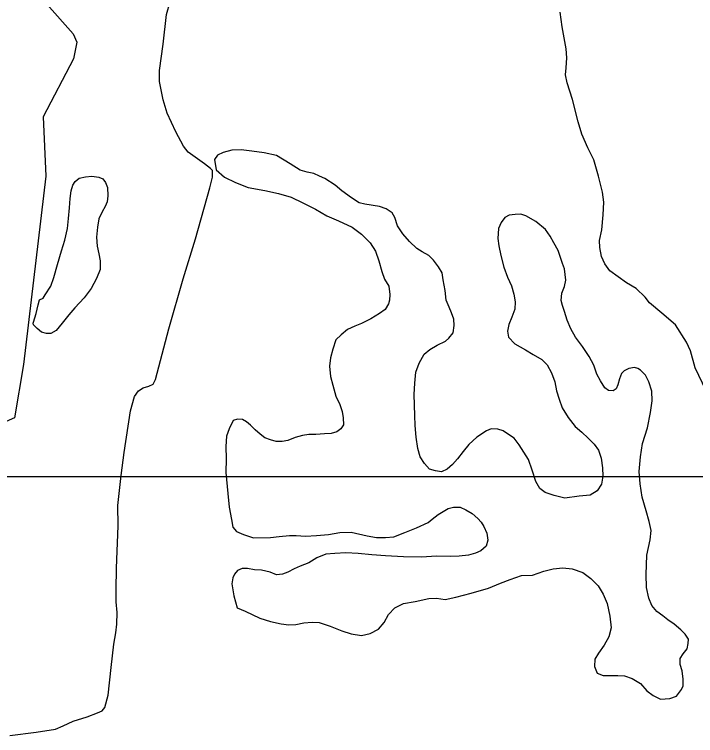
# Model space of a CAD drawing. Extents: x 2082433 to 2279600, y 546599 to 755198.
# Drawn here: x 2206062 to 2210859, y 599701 to 604777 of the extents above; entities that cross this region are included whole.
import ezdxf

# ---------------------------------------------------------------- set-up
doc = ezdxf.new("R2010")
doc.units = 0
for name, color, linetype in [('Exist Hydrographic Pond Under 1500 Sq Ft', 7, 'Continuous'), ('Exist Road Non-System Type 51', 7, 'Continuous'), ('Map Preparation Inset Cut Line', 7, 'Continuous')]:
    doc.layers.add(name, color=color, linetype=linetype)

msp = doc.modelspace()

# ---------------------------------------------------------------- linework, layer by layer
at = {"layer": 'Exist Hydrographic Pond Under 1500 Sq Ft'}
for points in [[(2206256.8, 604970.8), (2206290.8, 604848.7), (2206475.8, 604641.6), (2206500.8, 604582.1), (2206476.8, 604464.5), (2206263.8, 604055.5), (2206282.9, 603638.6), (2206125.8, 602313.3), (2206061.4, 601936.7), (2205633.3, 601749.6), (2205472.7, 601535.8), (2205071.3, 601295.2), (2204669.9, 601081.3), (2204429.1, 600867.5), (2204375.6, 600626.9), (2204268.5, 600600.2), (2204000.9, 600733.8), (2203653.1, 601098.1)], [(2209386.8, 601846.4), (2209317.5, 601801.7), (2209261.5, 601749.7), (2209222.1, 601701.3), (2209182.3, 601649), (2209146.7, 601608.9), (2209108.9, 601576.5), (2209068.9, 601558.2), (2209027.1, 601564.1), (2208985.1, 601575.7), (2208948.8, 601617.3), (2208920.3, 601663.4), (2208902.2, 601722.9), (2208891.8, 601800.7), (2208885, 601882.8), (2208882.6, 601954.9), (2208877.6, 602100.9), (2208881.1, 602180.7), (2208888.1, 602258.7), (2208911.9, 602322.8), (2208947.4, 602385.2), (2208987.1, 602419.3), (2209039, 602449.6), (2209096.8, 602478.2), (2209120.6, 602498.1), (2209152.4, 602536.3), (2209157.7, 602586.6), (2209155.7, 602632.3), (2209139.1, 602676.2), (2209123.3, 602716.3), (2209102.6, 602766.1), (2209094.4, 602833.9), (2209082.1, 602907.9), (2209073.3, 602957.4), (2209048.9, 602999.7), (2209012.6, 603047.3), (2208980.4, 603081), (2208932.4, 603106.5), (2208896.5, 603128.5), (2208844, 603177.8), (2208797.7, 603231.9), (2208759.3, 603289.5), (2208740.9, 603347.1), (2208722.6, 603381), (2208680.6, 603408.9), (2208632.6, 603424.2), (2208530.5, 603441.7), (2208490.5, 603451.4), (2208436.2, 603485.1), (2208367.7, 603536.4), (2208321.7, 603576.2), (2208247.1, 603621.6), (2208211, 603639.6), (2208169.4, 603657.2), (2208122.8, 603666.7), (2208075.1, 603680.4), (2208004.3, 603725.9), (2207906.5, 603783.3), (2207820, 603802.8), (2207733.9, 603814.2), (2207658.2, 603823.6), (2207592.2, 603821), (2207532.1, 603804.5), (2207492.1, 603786.6), (2207470.6, 603756.2), (2207483.3, 603682.5), (2207541.5, 603630.7), (2207619.8, 603593.4), (2207707.6, 603559.8), (2207825.7, 603538.8), (2207922.1, 603517.3), (2208010.3, 603490.2), (2208092.5, 603450.6), (2208182.5, 603407.4), (2208261, 603359.9), (2208345.1, 603324.5), (2208439.6, 603279), (2208505.7, 603229.7), (2208568, 603170), (2208604.5, 603110.6), (2208627.3, 603042.6), (2208649.4, 602966.7), (2208668.1, 602914.8), (2208698, 602865.3), (2208706.6, 602805.1), (2208702.9, 602765.2)], [(2206237.8, 602768.3), (2206263.6, 602780.2), (2206277.4, 602804.5), (2206317.2, 602864.6), (2206338.7, 602925), (2206364.3, 603016.9), (2206393.4, 603113), (2206416.8, 603187.4), (2206436.5, 603269.2), (2206441.6, 603341.4), (2206449.2, 603415.2), (2206454.7, 603481.3), (2206460.5, 603535.6), (2206474.2, 603575.3), (2206490.2, 603601.7), (2206518.1, 603623.9), (2206561.8, 603633.9), (2206605.9, 603638.2), (2206656.1, 603630.6), (2206683.8, 603620.7), (2206704.1, 603592.9), (2206718, 603559.2), (2206720.3, 603501.2), (2206715, 603459.1), (2206701.2, 603425.1), (2206679.7, 603386.9), (2206655.9, 603339), (2206646.3, 603278.8), (2206638.9, 603209), (2206644.8, 603144.8), (2206655.5, 603090.9), (2206665.7, 603043.1), (2206666.4, 602981), (2206640.7, 602918.7), (2206601.6, 602846.8), (2206553.8, 602782.2), (2206488.2, 602711.8), (2206444.5, 602663.7), (2206399.2, 602603.2), (2206355.5, 602553), (2206317.8, 602530.7), (2206287.4, 602530.4), (2206253.4, 602540.4), (2206221.2, 602566), (2206197, 602591.9), (2206193.1, 602603.9)], [(2210469.3, 601472.1), (2210460.8, 601559.8), (2210471.7, 601664), (2210484.8, 601758.1), (2210520.3, 601866.3), (2210541.6, 601974.2), (2210553.3, 602056.4), (2210550.5, 602126.2), (2210529.9, 602192.1), (2210505.7, 602237.9), (2210471.7, 602273.5), (2210451.6, 602285.4), (2210429.7, 602291.2), (2210387.8, 602284.9), (2210355.7, 602268.7), (2210336.2, 602250.6), (2210322.2, 602212.5), (2210310.5, 602170.5), (2210298.6, 602140.6), (2210278.3, 602128.3), (2210244.7, 602130.2), (2210218.7, 602149.9), (2210190, 602197.6), (2210164.1, 602245.7), (2210141.4, 602309.2), (2210109.4, 602369.2), (2210062.6, 602438.7), (2210012, 602504.3), (2209979.8, 602563.9), (2209955.4, 602623.9), (2209934.7, 602685.9), (2209922.6, 602727.9), (2209912.3, 602763.5), (2209916, 602815.7), (2209935.5, 602861.8), (2209945.3, 602907.7), (2209934.9, 602985.5), (2209922.6, 603023.5), (2209890.2, 603115.2), (2209859.6, 603168.9), (2209833.6, 603216.6), (2209801.2, 603262.5), (2209734.8, 603319.9), (2209664.4, 603359.8), (2209628.5, 603371.2), (2209588.1, 603369.2), (2209546.3, 603364.6), (2209514.7, 603346.6), (2209489.1, 603312.4), (2209471.1, 603270.1), (2209465.7, 603200.3), (2209474.1, 603148.4), (2209488.3, 603080.5), (2209508.6, 602998.8), (2209533.6, 602928.9), (2209561.9, 602867.1), (2209578.3, 602809), (2209588.3, 602755.2), (2209586.9, 602703.5), (2209565.4, 602647.2), (2209543.9, 602595.2), (2209534.2, 602546.8), (2209542.4, 602505), (2209586.7, 602459.4), (2209661.1, 602415.7), (2209714.9, 602384.5), (2209775.4, 602348.6), (2209813.7, 602311.2), (2209844, 602253.5), (2209868.4, 602191.4), (2209878.7, 602127.8), (2209897.2, 602069.9), (2209919.5, 602008.1), (2209962.4, 601940.4), (2210010.3, 601876.8), (2210056.9, 601836.9), (2210103.2, 601793.4), (2210145.5, 601751.7), (2210175.6, 601709.9), (2210193.9, 601654), (2210202.1, 601586.3), (2210204.7, 601528.2), (2210195.1, 601470.1), (2210165.8, 601423.9), (2210116.2, 601393.6), (2210039.7, 601386.9), (2209938.2, 601372.2), (2209861.7, 601389.9), (2209799.8, 601411.4), (2209761.4, 601441.1), (2209733.3, 601488.7), (2209708.7, 601568.7), (2209682.7, 601644.4), (2209615.6, 601747.8), (2209581.4, 601793.9), (2209541.2, 601821.5), (2209504.7, 601847.2), (2209466.8, 601857), (2209419, 601860.6), (2209386.8, 601846.4)], [(2206193.1, 602603.9), (2206195.3, 602610), (2206214.6, 602672), (2206230.2, 602732.1), (2206237.8, 602768.3)], [(2208702.9, 602765.2), (2208695.1, 602741.2), (2208673.6, 602701.1), (2208633.6, 602672.6), (2208571.9, 602634.5), (2208506.3, 602601.8), (2208458.1, 602583.5), (2208406.4, 602559.3), (2208362.5, 602522.9), (2208325, 602486.9), (2208303.9, 602420.7), (2208287.9, 602360.6), (2208280.5, 602300.5), (2208288.9, 602228.7), (2208303.3, 602166.5), (2208325.8, 602090.9), (2208354.1, 602031.1), (2208370.5, 601981.1), (2208376.9, 601937.2), (2208379.2, 601887.4), (2208361.3, 601859.3), (2208331.6, 601839), (2208291.6, 601826.8), (2208245.9, 601824.4), (2208185.6, 601820.1), (2208135.3, 601819.6), (2208089.6, 601813.5), (2208039.8, 601799.2), (2207988.3, 601778.5), (2207948.1, 601770.3), (2207904, 601770.1), (2207864.3, 601783.9), (2207826.1, 601797.7), (2207791.7, 601823.2), (2207757.4, 601853.1), (2207723.2, 601886.7), (2207695.3, 601908.7), (2207669.1, 601926.4), (2207633.2, 601928.2), (2207603.4, 601918.1), (2207573.3, 601859.8), (2207556.1, 601807.7), (2207550.5, 601735.5), (2207552.8, 601649.6), (2207551.8, 601553.7), (2207564.9, 601406.1), (2207573.5, 601309.9), (2207589.9, 601222.2), (2207600.6, 601168.3), (2207624.6, 601138.3), (2207674.8, 601116.9), (2207744.9, 601093.4), (2207864.9, 601094.3), (2207926.6, 601102.4), (2207998.8, 601109), (2208046.4, 601109.5), (2208110.5, 601103.9), (2208190.3, 601108.5), (2208272.5, 601117.2), (2208354.5, 601129.5), (2208432.3, 601132), (2208546.3, 601107.1), (2208612.3, 601095.5), (2208674.4, 601095.8), (2208734.3, 601100.2), (2208810.4, 601130.4), (2208894, 601163.2), (2208975.7, 601201.6), (2209003.5, 601223.8), (2209047, 601258.1), (2209081, 601278.6), (2209116.7, 601298.7), (2209152.8, 601309.1), (2209201, 601309.1), (2209240.6, 601289.8), (2209285.3, 601264), (2209325.3, 601228.3), (2209349.3, 601202.4), (2209367.7, 601172.4), (2209387.8, 601124.8), (2209396.4, 601076.9), (2209384.7, 601034.8), (2209346.6, 601002.4), (2209308.7, 600984.2), (2209259, 600971.9), (2209193, 600963.2), (2209131.1, 600960.8), (2209037.2, 600964.4), (2208927.3, 600957.5), (2208801.2, 600958.6), (2208675.5, 600965.9), (2208579.3, 600973.1), (2208483.3, 600982.3), (2208395.6, 600987.9), (2208317.4, 600983.5), (2208253.7, 600978.8), (2208191.5, 600952.5), (2208134.1, 600916.2), (2208074.2, 600893.6), (2208032.4, 600875.2)], [(2208032.4, 600875.2), (2207986.3, 600850.9), (2207950.4, 600836.9), (2207908.6, 600832.6), (2207862.4, 600852.2), (2207802.1, 600865.8), (2207752.3, 600867.6), (2207704.3, 600877.3), (2207666.4, 600876.9), (2207632.6, 600862.6), (2207610.6, 600838.3), (2207601, 600810.6), (2207593, 600768.4), (2207605.9, 600684.5), (2207630.1, 600600.5), (2207686.5, 600577), (2207791.1, 600528), (2207864.9, 600504.3), (2207939.3, 600486.9), (2207994.9, 600481.4), (2208042.9, 600483.5), (2208099.1, 600494.1), (2208158.7, 600500.5), (2208208.8, 600497), (2208284.8, 600471.3), (2208367.3, 600437.8), (2208433.3, 600416.4), (2208507.1, 600404.9), (2208567.4, 600419.3), (2208624.6, 600449.6), (2208664.6, 600497.9), (2208696, 600554), (2208739.8, 600600.5), (2208801.6, 600630.9), (2208883.4, 600645.3), (2208979.5, 600666.1), (2209035.1, 600668.2), (2209095.6, 600658.7), (2209171.1, 600675.3), (2209279.1, 600704), (2209400.5, 600738.8), (2209484.4, 600773.6), (2209553.9, 600800), (2209631.8, 600828.4), (2209709.9, 600830.8), (2209789.7, 600857.7), (2209855.7, 600874.1), (2209923.4, 600882.5), (2209989.2, 600875), (2210065.7, 600849.3), (2210121.9, 600805.9), (2210171.9, 600754.2), (2210208.6, 600696.7), (2210235.1, 600630.7), (2210255.4, 600540.8), (2210264.4, 600459.2), (2210248.6, 600395.1), (2210215, 600336.8), (2210175.4, 600280.4), (2210149.8, 600238.4), (2210146.1, 600188.3), (2210166.2, 600140.6), (2210208.8, 600122.9), (2210274.7, 600123.1), (2210310.3, 600123.3), (2210358.1, 600121.8), (2210412.7, 600102.2), (2210471.1, 600066.7), (2210515, 600017), (2210559.5, 599983.1), (2210611.4, 599957.5), (2210677.6, 599962), (2210723.3, 599978.3), (2210760.6, 600024.5), (2210770.9, 600050.6), (2210770.5, 600098.5), (2210763.9, 600156.6), (2210749.6, 600202.6), (2210749.4, 600244.5), (2210771.1, 600276.4), (2210799, 600310.7), (2210806.6, 600348.9), (2210808.6, 600378.7), (2210786.5, 600414.4), (2210754.1, 600444.5), (2210707.9, 600484.3), (2210663.4, 600515.7), (2210627.3, 600543.5), (2210585.1, 600573.4), (2210550.9, 600617.1), (2210528.7, 600668.7), (2210512.1, 600742.6), (2210509.6, 600834.6), (2210514.4, 600970.5), (2210537.9, 601078.5), (2210545.1, 601144.7), (2210532.8, 601208.7), (2210510.7, 601282.2), (2210483.6, 601379.9), (2210469.3, 601472.1)]]:
    msp.add_lwpolyline(points, dxfattribs=at)
at = {"layer": 'Exist Road Non-System Type 51'}
for points in [[(2206028.5, 599701.2), (2206215.2, 599725.3), (2206351.3, 599746.2), (2206406.2, 599770.3), (2206476.4, 599803.3), (2206573, 599834), (2206647.7, 599861.4), (2206680.6, 599874.6), (2206698.1, 599898.8), (2206722.3, 599986.6), (2206744.2, 600179.8), (2206761.8, 600344.4), (2206775, 600423.5), (2206783.8, 600486), (2206786, 600567.3), (2206777.2, 600641.9), (2206777.2, 600727.5), (2206781.6, 600879), (2206792.5, 601176.5), (2206790.4, 601321.4), (2206814.5, 601531.1), (2206834.3, 601693.5), (2206880.4, 601986.6), (2206906.7, 602087.6), (2206935.3, 602127.1), (2206968.2, 602149.1), (2207007.7, 602160.1), (2207038.4, 602175.4), (2207056, 602208.4), (2207148.2, 602565.1), (2207249.2, 602915.3), (2207337, 603198.5), (2207438, 603557.4), (2207455.6, 603632.1), (2207457.8, 603662.8), (2207455.6, 603678.2), (2207442.4, 603693.6), (2207400.7, 603724.3), (2207286.5, 603806.6), (2207251.4, 603850.5), (2207198.7, 603951.5), (2207137.2, 604081.1), (2207108.7, 604176.6), (2207084.5, 604306.1), (2207084.5, 604382.9), (2207108.7, 604567.3), (2207132.8, 604777), (2207159.2, 604864.8)], [(2210933.4, 602127.3), (2210855, 602290.1), (2210822.8, 602409.8), (2210794.7, 602470.1), (2210716.3, 602592.7), (2210621.8, 602674.1), (2210533.3, 602746.5), (2210503.2, 602786.7), (2210440.9, 602849), (2210372.5, 602887.2), (2210255.9, 602972.7), (2210219.7, 603020.9), (2210195.6, 603073.2), (2210183.5, 603135.5), (2210181.5, 603185.8), (2210197.6, 603260.2), (2210207.6, 603365.7), (2210213.7, 603456.2), (2210203.6, 603526.6), (2210175.5, 603639.1), (2210143.3, 603752.7), (2210099.1, 603837.2), (2210056.9, 603933.7), (2210030.7, 604020.1), (2209992.5, 604177.9), (2209954.3, 604296.6), (2209942.3, 604352.8), (2209946.3, 604401.1), (2209952.3, 604472.5), (2209948.3, 604534.8), (2209920.2, 604689.6), (2209906.1, 604792.1)]]:
    msp.add_lwpolyline(points, dxfattribs=at)
at = {"layer": 'Map Preparation Inset Cut Line'}
msp.add_lwpolyline([(2201171.6, 601522.9), (2201171.6, 630228.2), (2239582.9, 630228.2), (2239582.9, 645768.1), (2269582.7, 645768.1), (2253496.2, 601522.9)], close=True, dxfattribs=at)

doc.saveas('drawing.dxf')
